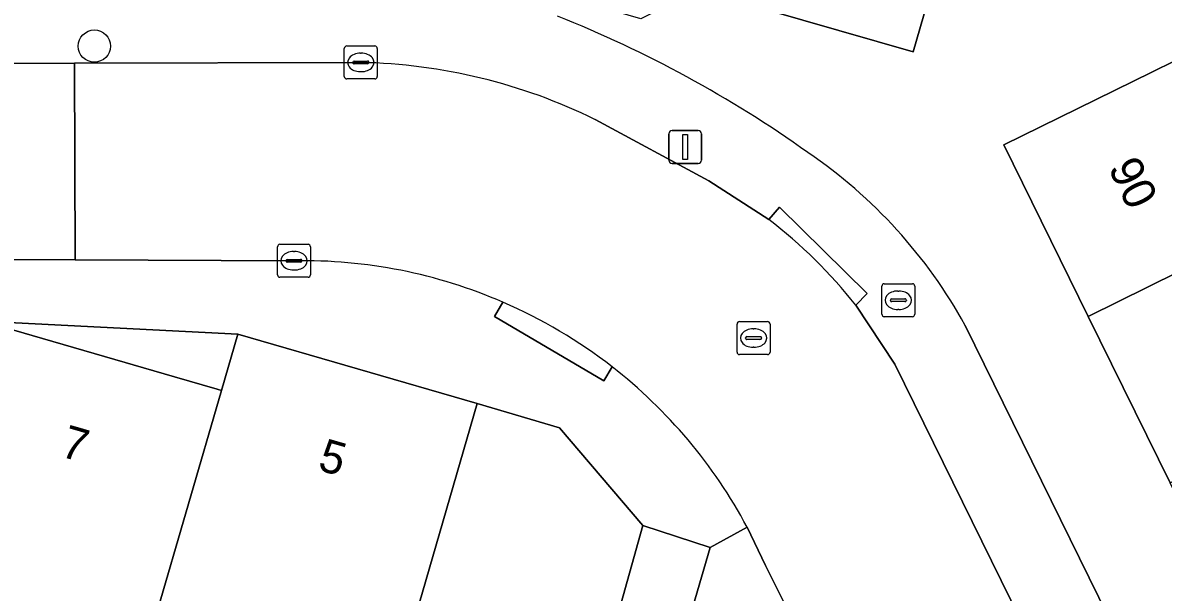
# Model space of a CAD drawing. Extents: x 159716 to 160783, y 383290 to 384031.
# Drawn here: x 160051.81 to 160086.41, y 383415.36 to 383432.64 of the extents above; entities that cross this region are included whole.
import ezdxf

# ---------------------------------------------------------------- set-up
doc = ezdxf.new("R2010")
doc.units = 0
for name, color, linetype in [('IMGEO_Boom', 7, 'Continuous'), ('IMGEO_Brandkraan', 7, 'Continuous'), ('IMGEO_Erf', 7, 'Continuous'), ('IMGEO_Groenvoorziening', 7, 'Continuous'), ('IMGEO_Kolk', 7, 'Continuous'), ('IMGEO_Lichtmast', 7, 'Continuous'), ('IMGEO_Pand', 7, 'Continuous'), ('IMGEO_Pand_nummerreeks', 7, 'Continuous'), ('IMGEO_Rijbaan_lokaal_open', 7, 'Continuous'), ('IMGEO_Rioolput', 7, 'Continuous'), ('IMGEO_Voetpad_open', 7, 'Continuous')]:
    doc.layers.add(name, color=color, linetype=linetype)

msp = doc.modelspace()

# ---------------------------------------------------------------- linework, layer by layer
at = {"layer": 'IMGEO_Boom'}
msp.add_circle((160053.985, 383431.928), 0.489, dxfattribs=at)
at = {"layer": 'IMGEO_Brandkraan'}
for p, q in [((160077.875, 383423.791), (160077.875, 383424.643)), ((160077.95, 383424.717), (160078.802, 383424.717)), ((160078.363, 383424.497), (160078.388, 383424.497)), ((160078.876, 383424.643), (160078.876, 383423.791)), ((160078.134, 383424.211), (160078.134, 383424.223)), ((160078.572, 383424.174), (160078.174, 383424.174)), ((160078.177, 383424.26), (160078.575, 383424.26)), ((160078.618, 383424.223), (160078.618, 383424.211)), ((160078.386, 383423.937), (160078.361, 383423.937)), ((160078.802, 383423.717), (160077.95, 383423.717))]:
    msp.add_line(p, q, dxfattribs=at)
for points in [[(160077.875, 383423.791), (160077.875, 383424.643)], [(160077.95, 383424.717), (160078.802, 383424.717)], [(160078.876, 383424.643), (160078.876, 383423.791)], [(160078.802, 383423.717), (160077.95, 383423.717)]]:
    msp.add_lwpolyline(points, dxfattribs=at)
for centre, radius, start, end in [((160077.952, 383424.641), 0.0765, 91.552, 178.448), ((160077.952, 383424.641), 0.0765, 91.552, 178.448), ((160078.8, 383424.641), 0.0765, 1.552, 88.448), ((160078.8, 383424.641), 0.0765, 1.552, 88.448), ((160078.174, 383424.22), 0.0403, 85.8775, 175.7526), ((160078.171, 383424.21), 0.0366, 178.938, 274.7102), ((160078.575, 383424.217), 0.043, 264.8664, 352.4533), ((160078.579, 383424.222), 0.0386, 1.7309, 96.639), ((160077.952, 383423.793), 0.0765, 181.552, 268.448), ((160077.952, 383423.793), 0.0765, 181.552, 268.448), ((160078.8, 383423.793), 0.0765, 271.552, 358.448), ((160078.8, 383423.793), 0.0765, 271.552, 358.448)]:
    msp.add_arc(centre, radius, start, end, dxfattribs=at)
for centre, major_axis, ratio, start_param, end_param in [((160078.362, 383424.217), (-0.387, 0.002), 0.722429, 4.712389, 7.853982), ((160078.387, 383424.217), (-0.39, 0.002), 0.717154, 1.570796, 4.712389)]:
    msp.add_ellipse(centre, major_axis=major_axis, ratio=ratio, start_param=start_param, end_param=end_param, dxfattribs=at)
at = {"layer": 'IMGEO_Erf'}
for points in [[(160048.327, 383449.109), (160053.77, 383447.533), (160059.222, 383445.954), (160064.655, 383444.381), (160065.24, 383446.362), (160070.659, 383444.76), (160076.082, 383443.158), (160075.521, 383441.235), (160081.1, 383439.62), (160080.212, 383436.553), (160078.822, 383431.75), (160073.225, 383433.37), (160071.587, 383433.844), (160071.336, 383433.136), (160070.565, 383432.757), (160067.388, 383433.684), (160063.961, 383434.68), (160063.599, 383435.37), (160063.809, 383436.097), (160062.333, 383436.524), (160056.901, 383438.096), (160051.46, 383439.672)], [(160100.324, 383387.443), (160101.622, 383388.127), (160099.062, 383393.337), (160096.563, 383398.425), (160094.082, 383403.475), (160091.588, 383408.552), (160089.107, 383413.603), (160086.617, 383418.672), (160084.135, 383423.723), (160081.575, 383428.935), (160086.063, 383431.14), (160088.858, 383432.513), (160091.41, 383427.319), (160093.9, 383422.25), (160096.381, 383417.199), (160098.879, 383412.113), (160101.365, 383407.053), (160103.85, 383401.994), (160106.34, 383396.925), (160106.7, 383396.193), (160108.905, 383391.705), (160116.095, 383395.177)], [(160080.405, 383423.453), (160097.768, 383388.109)], [(160044.548, 383397.2), (160052.814, 383394.42), (160054.222, 383399.218), (160054.969, 383401.761), (160055.002, 383401.874), (160056.707, 383401.373), (160058.832, 383408.61), (160064.175, 383407.042), (160065.671, 383412.098), (160068.88, 383411.166), (160070.627, 383417.38), (160068.099, 383420.349), (160065.601, 383421.083), (160063.114, 383412.492), (160059.121, 383413.649), (160058.312, 383413.883), (160056.011, 383414.549), (160055.843, 383414.597), (160055.35, 383412.897), (160053.1, 383413.548), (160048.31, 383414.935)]]:
    msp.add_lwpolyline(points, dxfattribs=at)
msp.add_lwpolyline([(160058.335, 383423.186), (160050.589, 383423.578), (160056.413, 383421.892), (160057.713, 383421.516), (160057.84, 383421.479)], close=True, dxfattribs=at)
for centre, radius, start, end in [((160054.691, 383399.299), 36.095, 54.5346, 68.3089), ((160067.075, 383416.118), 15.215, 28.823, 55.769)]:
    msp.add_arc(centre, radius, start, end, dxfattribs=at)
at = {"layer": 'IMGEO_Groenvoorziening'}
msp.add_lwpolyline([(160074.989, 383414.871), (160074.348, 383416.169), (160073.789, 383417.331), (160072.664, 383416.709), (160070.246, 383408.439), (160079.102, 383390.437), (160078.317, 383388.621), (160074.813, 383389.05), (160074.573, 383387.094), (160084.344, 383385.936), (160084.845, 383386.721)], dxfattribs=at)
at = {"layer": 'IMGEO_Kolk'}
for p, q in [((160061.568, 383431.006), (160061.568, 383431.858)), ((160061.643, 383431.932), (160062.495, 383431.932)), ((160062.569, 383431.858), (160062.569, 383431.006)), ((160061.827, 383431.426), (160061.827, 383431.438)), ((160062.265, 383431.389), (160061.867, 383431.389)), ((160061.87, 383431.475), (160062.268, 383431.475)), ((160062.056, 383431.712), (160062.081, 383431.712)), ((160062.311, 383431.438), (160062.311, 383431.426)), ((160062.079, 383431.152), (160062.054, 383431.152)), ((160062.495, 383430.932), (160061.643, 383430.932)), ((160059.615, 383425.914), (160060.467, 383425.914)), ((160059.54, 383424.988), (160059.54, 383425.84)), ((160060.028, 383425.694), (160060.053, 383425.694)), ((160060.541, 383425.84), (160060.541, 383424.988)), ((160059.799, 383425.408), (160059.799, 383425.42)), ((160060.237, 383425.371), (160059.839, 383425.371)), ((160059.842, 383425.457), (160060.24, 383425.457)), ((160060.283, 383425.42), (160060.283, 383425.408)), ((160060.467, 383424.914), (160059.615, 383424.914)), ((160060.051, 383425.134), (160060.026, 383425.134))]:
    msp.add_line(p, q, dxfattribs=at)
for points in [[(160061.568, 383431.006), (160061.568, 383431.858)], [(160061.643, 383431.932), (160062.495, 383431.932)], [(160062.569, 383431.858), (160062.569, 383431.006)], [(160062.495, 383430.932), (160061.643, 383430.932)], [(160059.615, 383425.914), (160060.467, 383425.914)], [(160059.54, 383424.988), (160059.54, 383425.84)], [(160060.541, 383425.84), (160060.541, 383424.988)], [(160060.467, 383424.914), (160059.615, 383424.914)]]:
    msp.add_lwpolyline(points, dxfattribs=at)
for centre, radius, start, end in [((160061.645, 383431.856), 0.0765, 91.552, 178.448), ((160061.645, 383431.856), 0.0765, 91.552, 178.448), ((160062.493, 383431.856), 0.0765, 1.552, 88.448), ((160062.493, 383431.856), 0.0765, 1.552, 88.448), ((160061.867, 383431.435), 0.0403, 85.8775, 175.7526), ((160061.864, 383431.425), 0.0366, 178.938, 274.7102), ((160062.268, 383431.432), 0.043, 264.8664, 352.4533), ((160062.272, 383431.437), 0.0386, 1.7309, 96.639), ((160061.645, 383431.008), 0.0765, 181.552, 268.448), ((160061.645, 383431.008), 0.0765, 181.552, 268.448), ((160062.493, 383431.008), 0.0765, 271.552, 358.448), ((160062.493, 383431.008), 0.0765, 271.552, 358.448), ((160059.617, 383425.838), 0.0765, 91.552, 178.448), ((160059.617, 383425.838), 0.0765, 91.552, 178.448), ((160060.465, 383425.838), 0.0765, 1.552, 88.448), ((160060.465, 383425.838), 0.0765, 1.552, 88.448), ((160059.839, 383425.417), 0.0403, 85.8775, 175.7526), ((160059.836, 383425.407), 0.0366, 178.938, 274.7102), ((160060.24, 383425.414), 0.043, 264.8664, 352.4533), ((160060.244, 383425.419), 0.0386, 1.7309, 96.639), ((160059.617, 383424.99), 0.0765, 181.552, 268.448), ((160059.617, 383424.99), 0.0765, 181.552, 268.448), ((160060.465, 383424.99), 0.0765, 271.552, 358.448), ((160060.465, 383424.99), 0.0765, 271.552, 358.448)]:
    msp.add_arc(centre, radius, start, end, dxfattribs=at)
for centre, major_axis, ratio, start_param, end_param in [((160062.055, 383431.432), (-0.387, 0.002), 0.722429, 4.712389, 7.853982), ((160062.08, 383431.432), (-0.39, 0.002), 0.717154, 1.570796, 4.712389), ((160060.027, 383425.414), (-0.387, 0.002), 0.722429, 4.712389, 7.853982), ((160060.052, 383425.414), (-0.39, 0.002), 0.717154, 1.570796, 4.712389)]:
    msp.add_ellipse(centre, major_axis=major_axis, ratio=ratio, start_param=start_param, end_param=end_param, dxfattribs=at)
at = {"layer": 'IMGEO_Lichtmast'}
for p, q in [((160071.513, 383429.366), (160072.303, 383429.366)), ((160072.303, 383429.366), (160071.513, 383429.366)), ((160071.413, 383428.466), (160071.413, 383429.266)), ((160071.413, 383429.266), (160071.413, 383428.466)), ((160072.403, 383429.266), (160072.403, 383428.466)), ((160072.403, 383428.466), (160072.403, 383429.266)), ((160072.303, 383428.366), (160071.513, 383428.366)), ((160071.513, 383428.366), (160072.303, 383428.366))]:
    msp.add_line(p, q, dxfattribs=at)
msp.add_lwpolyline([(160071.833, 383429.241), (160071.983, 383429.241), (160071.983, 383428.491), (160071.833, 383428.491), (160071.833, 383429.241)], dxfattribs=at)
for centre, start, end in [((160071.513, 383429.266), 90, 180), ((160071.513, 383429.266), 90, 180), ((160072.303, 383429.266), 0, 90), ((160072.303, 383429.266), 360, 90), ((160071.513, 383428.466), 180, 270), ((160071.513, 383428.466), 180, 270), ((160072.303, 383428.466), 270, 0), ((160072.303, 383428.466), 270, 0)]:
    msp.add_arc(centre, 0.1, start, end, dxfattribs=at)
at = {"layer": 'IMGEO_Pand'}
for points in [[(160075.521, 383441.235), (160073.225, 383433.37), (160078.822, 383431.75), (160080.212, 383436.553), (160081.1, 383439.62)], [(160084.135, 383423.723), (160091.41, 383427.319), (160088.858, 383432.513), (160086.063, 383431.14), (160081.575, 383428.935)], [(160093.9, 383422.25), (160091.41, 383427.319), (160084.135, 383423.723), (160086.617, 383418.672)], [(160057.84, 383421.479), (160057.713, 383421.516), (160056.413, 383421.892), (160050.589, 383423.578), (160050.101, 383421.821), (160048.2, 383414.967), (160048.31, 383414.935), (160053.1, 383413.548), (160055.35, 383412.897), (160055.843, 383414.597)], [(160065.601, 383421.083), (160058.335, 383423.186), (160057.84, 383421.479), (160055.843, 383414.597), (160056.011, 383414.549), (160058.312, 383413.883), (160059.121, 383413.649), (160063.114, 383412.492)]]:
    msp.add_lwpolyline(points, close=True, dxfattribs=at)
at = {"layer": 'IMGEO_Rijbaan_lokaal_open'}
msp.add_lwpolyline([(160053.402, 383425.442), (160053.387, 383431.409), (160050.627, 383431.401), (160050.642, 383425.453)], close=True, dxfattribs=at)
for points in [[(160062.065, 383431.431), (160053.387, 383431.409), (160053.402, 383425.442), (160060.045, 383425.415)], [(160074.442, 383426.665), (160072.625, 383427.835), (160069.173, 383429.702)], [(160089.692, 383399.019), (160078.272, 383422.273), (160077.081, 383424.063)], [(160073.789, 383417.331), (160074.348, 383416.169), (160074.989, 383414.871), (160080.692, 383403.311), (160085.552, 383393.382), (160085.62, 383393.242)]]:
    msp.add_lwpolyline(points, dxfattribs=at)
for centre, radius, start, end in [((160061.713, 383414.51), 16.925, 63.848, 88.809), ((160065.687, 383415.146), 14.468, 38.0462, 52.7628), ((160060.308, 383410.15), 15.267, 66.5567, 90.987), ((160060.286, 383410.098), 15.324, 52.1458, 66.5604), ((160060.278, 383410.109), 15.32, 28.1254, 52.0946)]:
    msp.add_arc(centre, radius, start, end, dxfattribs=at)
at = {"layer": 'IMGEO_Rioolput'}
for p, q in [((160073.482, 383422.643), (160073.482, 383423.495)), ((160073.557, 383423.569), (160074.409, 383423.569)), ((160074.483, 383423.495), (160074.483, 383422.643)), ((160073.741, 383423.063), (160073.741, 383423.075)), ((160073.784, 383423.112), (160074.182, 383423.112)), ((160073.97, 383423.349), (160073.995, 383423.349)), ((160074.225, 383423.075), (160074.225, 383423.063)), ((160074.179, 383423.026), (160073.781, 383423.026)), ((160073.993, 383422.789), (160073.968, 383422.789)), ((160074.409, 383422.569), (160073.557, 383422.569))]:
    msp.add_line(p, q, dxfattribs=at)
for points in [[(160073.482, 383422.643), (160073.482, 383423.495)], [(160073.557, 383423.569), (160074.409, 383423.569)], [(160074.483, 383423.495), (160074.483, 383422.643)], [(160074.409, 383422.569), (160073.557, 383422.569)]]:
    msp.add_lwpolyline(points, dxfattribs=at)
for centre, radius, start, end in [((160073.559, 383423.493), 0.0765, 91.552, 178.448), ((160073.559, 383423.493), 0.0765, 91.552, 178.448), ((160074.407, 383423.493), 0.0765, 1.552, 88.448), ((160074.407, 383423.493), 0.0765, 1.552, 88.448), ((160073.781, 383423.072), 0.0403, 85.8775, 175.7526), ((160074.186, 383423.074), 0.0386, 1.7309, 96.639), ((160073.778, 383423.062), 0.0366, 178.938, 274.7102), ((160074.182, 383423.069), 0.043, 264.8664, 352.4533), ((160073.559, 383422.645), 0.0765, 181.552, 268.448), ((160073.559, 383422.645), 0.0765, 181.552, 268.448), ((160074.407, 383422.645), 0.0765, 271.552, 358.448), ((160074.407, 383422.645), 0.0765, 271.552, 358.448)]:
    msp.add_arc(centre, radius, start, end, dxfattribs=at)
for centre, major_axis, ratio, start_param, end_param in [((160073.969, 383423.069), (-0.387, 0.002), 0.722429, 4.712389, 7.853982), ((160073.994, 383423.069), (-0.39, 0.002), 0.717154, 1.570796, 4.712389)]:
    msp.add_ellipse(centre, major_axis=major_axis, ratio=ratio, start_param=start_param, end_param=end_param, dxfattribs=at)
at = {"layer": 'IMGEO_Voetpad_open'}
for points in [[(160048.914, 383431.397), (160050.627, 383431.401), (160053.387, 383431.409), (160062.065, 383431.431)], [(160069.173, 383429.702), (160072.625, 383427.835), (160074.442, 383426.665), (160074.767, 383427.04), (160077.431, 383424.419), (160077.081, 383424.063), (160078.272, 383422.273), (160089.692, 383399.019)], [(160028.607, 383401.789), (160026.373, 383407.704), (160024.122, 383413.249), (160023.149, 383415.735), (160023.397, 383416.592), (160025.663, 383424.419), (160027.208, 383423.985), (160027.404, 383424.663), (160028.398, 383428.106), (160042.91, 383423.903), (160050.589, 383423.578), (160058.335, 383423.186), (160065.601, 383421.083), (160068.099, 383420.349), (160070.627, 383417.38), (160072.664, 383416.709), (160073.789, 383417.331)], [(160077.081, 383424.063), (160077.431, 383424.419), (160074.767, 383427.04), (160074.442, 383426.665)], [(160060.045, 383425.415), (160053.402, 383425.442), (160050.642, 383425.453), (160049.978, 383425.456)], [(160066.382, 383424.157), (160066.128, 383423.727), (160069.436, 383421.767), (160069.69, 383422.197)], [(160069.69, 383422.197), (160069.436, 383421.767), (160066.128, 383423.727), (160066.382, 383424.157)], [(160097.768, 383388.109), (160080.405, 383423.453)]]:
    msp.add_lwpolyline(points, dxfattribs=at)
msp.add_lwpolyline([(160070.246, 383408.439), (160072.664, 383416.709), (160070.627, 383417.38), (160068.88, 383411.166), (160067.395, 383406.115), (160065.231, 383398.745), (160065.195, 383398.622), (160063.239, 383391.511), (160065.679, 383392.313), (160066.154, 383394.043), (160069.074, 383393.223), (160067.629, 383387.921), (160074.573, 383387.094), (160074.813, 383389.05), (160078.317, 383388.621), (160079.102, 383390.437)], close=True, dxfattribs=at)
for centre, radius, start, end in [((160054.691, 383399.299), 36.095, 54.5346, 68.3089), ((160061.713, 383414.51), 16.925, 63.848, 88.809), ((160067.075, 383416.118), 15.215, 28.823, 55.769), ((160065.687, 383415.146), 14.468, 38.0462, 52.7628), ((160060.308, 383410.15), 15.267, 66.5567, 90.987), ((160060.286, 383410.098), 15.324, 52.1458, 66.5604), ((160060.278, 383410.109), 15.32, 28.1254, 52.0946)]:
    msp.add_arc(centre, radius, start, end, dxfattribs=at)

# ---------------------------------------------------------------- texts
at = {"layer": 'IMGEO_Pand_nummerreeks'}
for s, rotation, p in [('90', 296.1627, (160084.727, 383428.234)), ('7', 343.854, (160052.917, 383419.489)), ('5', 343.854, (160060.728, 383419.078))]:
    msp.add_text(s, height=1, rotation=rotation, dxfattribs=at).set_placement(p)

doc.saveas('drawing.dxf')
